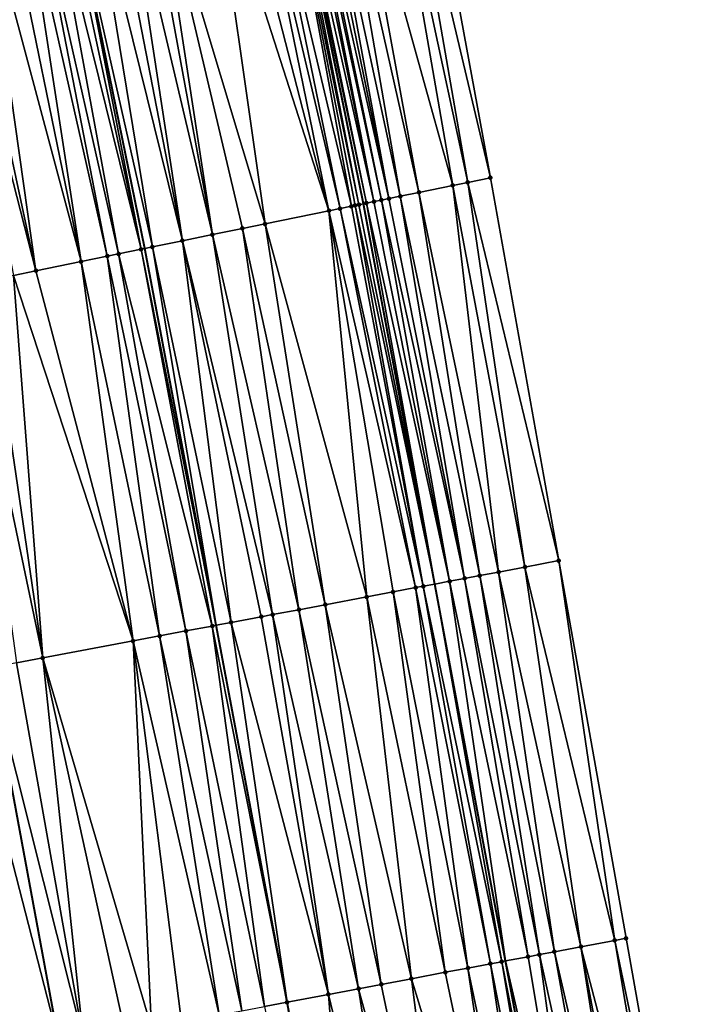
# Model space of a CAD drawing. Header units: feet. Extents: x 2004186 to 2014793, y 836912 to 864902.
# Tile 313 of 656: x 2010641 to 2010676, y 846979 to 847031. Entities that reach past the tile are written whole.
import ezdxf

# ---------------------------------------------------------------- set-up
doc = ezdxf.new("R2010")
doc.units = ezdxf.units.FT
doc.header["$LTSCALE"] = 100
doc.header["$MEASUREMENT"] = 0
for name, color, linetype, lineweight in [('EP_Travel Lane', 5, 'Continuous', 40), ('GPL_Skip Line', 2, 'Continuous', 40), ('Road Shots', 4, 'Continuous', 200), ('Road X-Section', 30, 'Continuous', 13)]:
    doc.layers.add(name, color=color, linetype=linetype, lineweight=lineweight)
doc.layers.add('I-77 SB_MM21-27-Surface-Border', color=7, linetype='Continuous')
doc.layers.add('I-77 SB_MM21-27-Surface-TIN', color=7, linetype='Continuous')

msp = doc.modelspace()

# ---------------------------------------------------------------- linework, layer by layer
at = {"layer": 'EP_Travel Lane'}
msp.add_polyline3d([(2010669.801309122, 846961.7875387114, 435.2640511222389), (2010666.119509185, 846981.4457389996, 435.2751564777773), (2010662.437708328, 847001.1039442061, 435.275667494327), (2010658.71559433, 847020.9368191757, 435.2728657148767), (2010654.727429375, 847040.5351569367, 435.2588388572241), (2010650.739263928, 847060.1334971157, 435.2607070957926), (2010646.75109822, 847079.7318385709, 435.2693620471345), (2010642.721483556, 847099.4424809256, 435.2498582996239), (2010638.509806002, 847118.9939856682, 435.2241894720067), (2010634.298128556, 847138.5454899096, 435.197692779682), (2010630.086446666, 847158.0970147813, 435.2048819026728), (2010625.824802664, 847177.7605070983, 435.1759360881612), (2010621.414232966, 847197.2680792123, 435.1353048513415), (2010617.003659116, 847216.7756696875, 435.1021214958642), (2010612.593093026, 847236.2832258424, 435.0550587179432), (2010608.091378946, 847255.9501270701, 435.0121007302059), (2010603.394446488, 847275.3906890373, 434.9537945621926)], dxfattribs=at)
at = {"layer": 'GPL_Skip Line'}
for points in [[(2010658.425751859, 846959.6426882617, 434.8346404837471), (2010654.719709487, 846979.2963235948, 434.8327586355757), (2010651.013668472, 846998.9499517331, 434.8458880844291), (2010647.299672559, 847018.6020272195, 434.8315263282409), (2010643.292333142, 847038.1964483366, 434.8466748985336), (2010639.284994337, 847057.7908664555, 434.8428464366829), (2010635.277655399, 847077.3852852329, 434.8431873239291), (2010631.25525284, 847096.9765361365, 434.8154953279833), (2010627.050621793, 847116.5295742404, 434.8180633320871), (2010622.84599493, 847136.0825928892, 434.7888662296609), (2010618.641362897, 847155.6356355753, 434.798914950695), (2010614.412306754, 847175.183235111, 434.7560637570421), (2010610.008453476, 847194.6923061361, 434.7087903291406), (2010605.604603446, 847214.2013627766, 434.6556823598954), (2010601.200750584, 847233.7104319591, 434.6076615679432), (2010596.746246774, 847253.2076785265, 434.5645376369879), (2010592.049026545, 847272.648150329, 434.498719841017)], [(2010642.843041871, 846977.0569805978, 434.4017730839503), (2010639.195819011, 846996.7217008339, 434.413337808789), (2010635.571582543, 847016.2033965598, 434.4155120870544), (2010631.558796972, 847035.7967035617, 434.4288092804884), (2010627.54601195, 847055.3900078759, 434.4244873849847), (2010623.533227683, 847074.9833085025, 434.3981462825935), (2010619.530251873, 847094.4549494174, 434.3862928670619), (2010615.318628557, 847114.0064724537, 434.3709530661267), (2010611.1070079, 847133.5579831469, 434.3354678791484), (2010606.895382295, 847153.1095168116, 434.3374904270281), (2010602.688896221, 847172.5357383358, 434.3204053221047), (2010598.305170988, 847192.0493671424, 434.2786140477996), (2010593.921456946, 847211.5629461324, 434.2166219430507), (2010589.537728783, 847231.0765879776, 434.1800748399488), (2010585.139193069, 847250.4019683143, 434.1257069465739), (2010580.421065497, 847269.8374178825, 434.0705909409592)]]:
    msp.add_polyline3d(points, dxfattribs=at)
at = {"layer": 'I-77 SB_MM21-27-Surface-Border', "color": 3, "linetype": 'ByBlock', "lineweight": -2}
msp.add_polyline3d([(2010609.933920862, 847276.9714082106, 435.1891929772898), (2010614.43675378, 847257.4838877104, 435.2256373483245), (2010618.953676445, 847237.7196246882, 435.2871466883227), (2010623.74770224, 847218.2986752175, 435.3523001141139), (2010628.34664788, 847198.8336379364, 435.3975815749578), (2010633.140681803, 847179.4126524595, 435.448196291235), (2010637.607713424, 847159.7145506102, 435.4912280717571), (2010642.007867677, 847140.2035919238, 435.5427329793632), (2010646.212495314, 847120.6505696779, 435.5660568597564), (2010650.221595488, 847101.0554878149, 435.5676209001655), (2010654.284217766, 847081.272519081, 435.5719030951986), (2010658.095612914, 847061.6380249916, 435.560477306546), (2010661.711064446, 847041.9634547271, 435.5292991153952), (2010665.326515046, 847022.288889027, 435.5279856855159), (2010668.898535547, 847002.3221216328, 435.5303181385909), (2010672.408039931, 846982.6314347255, 435.51408817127), (2010675.917543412, 846962.9407526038, 435.4873497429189)], dxfattribs=at)
at = {"layer": 'I-77 SB_MM21-27-Surface-TIN', "color": 128, "linetype": 'ByBlock', "lineweight": -2}
for points in [[(2010659.947568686, 847041.6027849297, 435.4704428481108), (2010657.988128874, 847041.2020410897, 435.4074478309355), (2010663.367075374, 847021.8881445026, 435.4606660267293)], [(2010659.947568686, 847041.6027849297, 435.4704428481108), (2010664.15085115, 847022.0484427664, 435.490467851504), (2010660.731344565, 847041.7630826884, 435.4970510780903)], [(2010659.947568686, 847041.6027849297, 435.4704428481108), (2010663.367075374, 847021.8881445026, 435.4606660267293), (2010664.15085115, 847022.0484427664, 435.490467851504)], [(2010660.731344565, 847041.7630826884, 435.4970510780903), (2010665.326515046, 847022.288889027, 435.5279856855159), (2010661.711064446, 847041.9634547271, 435.5292991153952)], [(2010660.731344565, 847041.7630826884, 435.4970510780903), (2010664.15085115, 847022.0484427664, 435.490467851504), (2010665.326515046, 847022.288889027, 435.5279856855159)], [(2010657.20435305, 847041.0417430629, 435.3791443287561), (2010656.420577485, 847040.8814437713, 435.3428349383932), (2010660.623859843, 847021.3271021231, 435.3661293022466)], [(2010657.988128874, 847041.2020410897, 435.4074478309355), (2010657.20435305, 847041.0417430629, 435.3791443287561), (2010661.60357964, 847021.5274745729, 435.4009772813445)], [(2010657.20435305, 847041.0417430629, 435.3791443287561), (2010660.623859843, 847021.3271021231, 435.3661293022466), (2010661.60357964, 847021.5274745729, 435.4009772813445)], [(2010657.988128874, 847041.2020410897, 435.4074478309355), (2010661.60357964, 847021.5274745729, 435.4009772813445), (2010663.367075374, 847021.8881445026, 435.4606660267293)], [(2010654.657082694, 847040.5207692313, 435.2539616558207), (2010654.46113881, 847040.4806943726, 435.2446561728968), (2010658.46847736, 847020.8862774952, 435.2563094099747)], [(2010654.657082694, 847040.5207692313, 435.2539616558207), (2010658.71559433, 847020.9368191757, 435.2728657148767), (2010654.727429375, 847040.5351569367, 435.2588388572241)], [(2010654.657082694, 847040.5207692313, 435.2539616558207), (2010658.46847736, 847020.8862774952, 435.2563094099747), (2010658.71559433, 847020.9368191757, 435.2728657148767)], [(2010654.853026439, 847040.5608447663, 435.2675466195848), (2010654.727429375, 847040.5351569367, 435.2588388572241), (2010658.860364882, 847020.966428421, 435.2825650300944)], [(2010658.860364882, 847020.966428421, 435.2825650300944), (2010654.727429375, 847040.5351569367, 435.2588388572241), (2010658.71559433, 847020.9368191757, 435.2728657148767)], [(2010655.244913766, 847040.6409966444, 435.2998292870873), (2010654.853026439, 847040.5608447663, 435.2675466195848), (2010659.25225235, 847021.0465796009, 435.3104284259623)], [(2010654.853026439, 847040.5608447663, 435.2675466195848), (2010658.860364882, 847020.966428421, 435.2825650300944), (2010659.25225235, 847021.0465796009, 435.3104284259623)], [(2010655.440857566, 847040.6810719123, 435.3117222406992), (2010655.244913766, 847040.6409966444, 435.2998292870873), (2010659.25225235, 847021.0465796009, 435.3104284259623)], [(2010655.636801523, 847040.7211464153, 435.3187765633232), (2010655.440857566, 847040.6810719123, 435.3117222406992), (2010659.644140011, 847021.1267298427, 435.3323535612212)], [(2010655.440857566, 847040.6810719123, 435.3117222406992), (2010659.25225235, 847021.0465796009, 435.3104284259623), (2010659.644140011, 847021.1267298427, 435.3323535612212)], [(2010656.028689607, 847040.8012945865, 435.3275977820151), (2010655.636801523, 847040.7211464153, 435.3187765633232), (2010660.036027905, 847021.2068789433, 435.3470563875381)], [(2010655.636801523, 847040.7211464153, 435.3187765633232), (2010659.644140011, 847021.1267298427, 435.3323535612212), (2010660.036027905, 847021.2068789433, 435.3470563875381)], [(2010656.420577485, 847040.8814437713, 435.3428349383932), (2010656.028689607, 847040.8012945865, 435.3275977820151), (2010660.036027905, 847021.2068789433, 435.3470563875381)], [(2010656.420577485, 847040.8814437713, 435.3428349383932), (2010660.036027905, 847021.2068789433, 435.3470563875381), (2010660.623859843, 847021.3271021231, 435.3661293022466)], [(2010652.893586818, 847040.160099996, 435.1986635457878), (2010651.913867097, 847039.9597271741, 435.1614579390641), (2010656.900925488, 847020.5656825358, 435.2066313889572)], [(2010653.481418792, 847040.2803230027, 435.2166419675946), (2010652.893586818, 847040.160099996, 435.1986635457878), (2010657.488757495, 847020.6859053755, 435.2235515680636)], [(2010652.893586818, 847040.160099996, 435.1986635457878), (2010656.900925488, 847020.5656825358, 435.2066313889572), (2010657.488757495, 847020.6859053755, 435.2235515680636)], [(2010654.46113881, 847040.4806943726, 435.2446561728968), (2010653.481418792, 847040.2803230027, 435.2166419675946), (2010658.076589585, 847020.806127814, 435.2379325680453)], [(2010653.481418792, 847040.2803230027, 435.2166419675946), (2010657.488757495, 847020.6859053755, 435.2235515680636), (2010658.076589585, 847020.806127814, 435.2379325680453)], [(2010654.46113881, 847040.4806943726, 435.2446561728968), (2010658.272533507, 847020.8462024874, 435.2460621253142), (2010658.46847736, 847020.8862774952, 435.2563094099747)], [(2010654.46113881, 847040.4806943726, 435.2446561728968), (2010658.076589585, 847020.806127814, 435.2379325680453), (2010658.272533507, 847020.8462024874, 435.2460621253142)], [(2010650.73820321, 847039.7192808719, 435.1236725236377), (2010647.799043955, 847039.1181628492, 435.0148581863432), (2010653.56987842, 847019.8844150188, 435.0806320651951)], [(2010651.913867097, 847039.9597271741, 435.1614579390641), (2010650.73820321, 847039.7192808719, 435.1236725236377), (2010656.900925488, 847020.5656825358, 435.2066313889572)], [(2010650.73820321, 847039.7192808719, 435.1236725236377), (2010653.56987842, 847019.8844150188, 435.0806320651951), (2010656.900925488, 847020.5656825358, 435.2066313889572)], [(2010647.211212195, 847038.9979388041, 434.9903078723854), (2010646.231492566, 847038.7975655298, 434.9502379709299), (2010650.826663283, 847019.3233707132, 434.9739055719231)], [(2010647.799043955, 847039.1181628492, 435.0148581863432), (2010647.211212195, 847038.9979388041, 434.9903078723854), (2010650.826663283, 847019.3233707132, 434.9739055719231)], [(2010647.799043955, 847039.1181628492, 435.0148581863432), (2010652.394214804, 847019.6439673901, 435.0344547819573), (2010653.56987842, 847019.8844150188, 435.0806320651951)], [(2010647.799043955, 847039.1181628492, 435.0148581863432), (2010650.826663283, 847019.3233707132, 434.9739055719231), (2010652.394214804, 847019.6439673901, 435.0344547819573)], [(2010645.447716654, 847038.6372679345, 434.9246656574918), (2010644.467996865, 847038.4368954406, 434.889536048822), (2010649.259112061, 847019.0027725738, 434.9041007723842)], [(2010646.231492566, 847038.7975655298, 434.9502379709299), (2010645.447716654, 847038.6372679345, 434.9246656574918), (2010649.259112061, 847019.0027725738, 434.9041007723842)], [(2010646.231492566, 847038.7975655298, 434.9502379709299), (2010649.259112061, 847019.0027725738, 434.9041007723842), (2010650.826663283, 847019.3233707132, 434.9739055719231)], [(2010642.312613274, 847037.9960762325, 434.8140127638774), (2010641.528837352, 847037.8357786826, 434.7887263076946), (2010645.92806437, 847018.3215081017, 434.7973714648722)], [(2010642.900445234, 847038.1162993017, 434.8323878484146), (2010642.312613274, 847037.9960762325, 434.8140127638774), (2010647.103728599, 847018.5619527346, 434.8245897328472)], [(2010642.312613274, 847037.9960762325, 434.8140127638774), (2010645.92806437, 847018.3215081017, 434.7973714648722), (2010647.103728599, 847018.5619527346, 434.8245897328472)], [(2010642.900445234, 847038.1162993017, 434.8323878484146), (2010647.103728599, 847018.5619527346, 434.8245897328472), (2010643.292333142, 847038.1964483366, 434.8466748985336)], [(2010644.467996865, 847038.4368954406, 434.889536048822), (2010643.292333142, 847038.1964483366, 434.8466748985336), (2010647.69156048, 847018.682176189, 434.8453995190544)], [(2010647.103728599, 847018.5619527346, 434.8245897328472), (2010647.299672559, 847018.6020272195, 434.8315263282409), (2010643.292333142, 847038.1964483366, 434.8466748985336)], [(2010647.69156048, 847018.682176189, 434.8453995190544), (2010643.292333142, 847038.1964483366, 434.8466748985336), (2010647.299672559, 847018.6020272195, 434.8315263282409)], [(2010644.467996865, 847038.4368954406, 434.889536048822), (2010647.69156048, 847018.682176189, 434.8453995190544), (2010649.259112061, 847019.0027725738, 434.9041007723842)], [(2010639.961286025, 847037.5151810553, 434.7221581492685), (2010638.785622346, 847037.2747337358, 434.6779338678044), (2010643.96862511, 847017.9207615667, 434.7173260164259)], [(2010640.941005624, 847037.7155544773, 434.7631620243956), (2010639.961286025, 847037.5151810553, 434.7221581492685), (2010643.96862511, 847017.9207615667, 434.7173260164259)], [(2010641.528837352, 847037.8357786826, 434.7887263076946), (2010640.941005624, 847037.7155544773, 434.7631620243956), (2010645.340232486, 847018.2012846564, 434.7766197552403)], [(2010640.941005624, 847037.7155544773, 434.7631620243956), (2010643.96862511, 847017.9207615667, 434.7173260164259), (2010645.340232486, 847018.2012846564, 434.7766197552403)], [(2010641.528837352, 847037.8357786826, 434.7887263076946), (2010645.340232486, 847018.2012846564, 434.7766197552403), (2010645.92806437, 847018.3215081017, 434.7973714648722)], [(2010637.41401451, 847036.9942128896, 434.6328349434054), (2010636.630238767, 847036.8339144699, 434.6020460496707), (2010641.617297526, 847017.4398680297, 434.6358593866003)], [(2010638.785622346, 847037.2747337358, 434.6779338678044), (2010637.41401451, 847036.9942128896, 434.6328349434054), (2010641.617297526, 847017.4398680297, 434.6358593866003)], [(2010638.785622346, 847037.2747337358, 434.6779338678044), (2010641.617297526, 847017.4398680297, 434.6358593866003), (2010643.96862511, 847017.9207615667, 434.7173260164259)], [(2010636.630238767, 847036.8339144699, 434.6020460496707), (2010640.441633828, 847017.1994208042, 434.5922345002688), (2010641.617297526, 847017.4398680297, 434.6358593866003)], [(2010663.367075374, 847021.8881445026, 435.4606660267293), (2010667.12970321, 847001.9886067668, 435.4700489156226), (2010664.15085115, 847022.0484427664, 435.490467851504)], [(2010664.15085115, 847022.0484427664, 435.490467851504), (2010668.898535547, 847002.3221216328, 435.5303181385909), (2010665.326515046, 847022.288889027, 435.5279856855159)], [(2010664.15085115, 847022.0484427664, 435.490467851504), (2010667.12970321, 847001.9886067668, 435.4700489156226), (2010668.898535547, 847002.3221216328, 435.5303181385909)], [(2010661.60357964, 847021.5274745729, 435.4009772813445), (2010660.623859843, 847021.3271021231, 435.3661293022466), (2010664.77125887, 847001.5439267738, 435.3761388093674)], [(2010663.367075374, 847021.8881445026, 435.4606660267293), (2010661.60357964, 847021.5274745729, 435.4009772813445), (2010665.753944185, 847001.7292091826, 435.4171910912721)], [(2010661.60357964, 847021.5274745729, 435.4009772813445), (2010664.77125887, 847001.5439267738, 435.3761388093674), (2010665.753944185, 847001.7292091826, 435.4171910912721)], [(2010663.367075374, 847021.8881445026, 435.4606660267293), (2010665.753944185, 847001.7292091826, 435.4171910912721), (2010667.12970321, 847001.9886067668, 435.4700489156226)], [(2010659.25225235, 847021.0465796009, 435.3104284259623), (2010658.860364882, 847020.966428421, 435.2825650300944), (2010663.198962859, 847001.2474722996, 435.3159223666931)], [(2010659.644140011, 847021.1267298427, 435.3323535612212), (2010659.25225235, 847021.0465796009, 435.3104284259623), (2010663.198962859, 847001.2474722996, 435.3159223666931)], [(2010660.036027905, 847021.2068789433, 435.3470563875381), (2010659.644140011, 847021.1267298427, 435.3323535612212), (2010663.985110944, 847001.3956991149, 435.3469107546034)], [(2010659.644140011, 847021.1267298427, 435.3323535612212), (2010663.198962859, 847001.2474722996, 435.3159223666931), (2010663.985110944, 847001.3956991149, 435.3469107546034)], [(2010660.623859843, 847021.3271021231, 435.3661293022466), (2010660.036027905, 847021.2068789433, 435.3470563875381), (2010663.985110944, 847001.3956991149, 435.3469107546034)], [(2010660.623859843, 847021.3271021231, 435.3661293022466), (2010663.985110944, 847001.3956991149, 435.3469107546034), (2010664.77125887, 847001.5439267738, 435.3761388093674)], [(2010656.900925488, 847020.5656825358, 435.2066313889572), (2010653.56987842, 847019.8844150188, 435.0806320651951), (2010658.875147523, 847000.432229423, 435.1358738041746)], [(2010657.488757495, 847020.6859053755, 435.2235515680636), (2010656.900925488, 847020.5656825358, 435.2066313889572), (2010661.430127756, 847000.9139721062, 435.2250409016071)], [(2010656.900925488, 847020.5656825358, 435.2066313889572), (2010660.250905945, 847000.6916302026, 435.1820654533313), (2010661.430127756, 847000.9139721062, 435.2250409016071)], [(2010656.900925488, 847020.5656825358, 435.2066313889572), (2010658.875147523, 847000.432229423, 435.1358738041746), (2010660.250905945, 847000.6916302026, 435.1820654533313)], [(2010658.076589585, 847020.806127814, 435.2379325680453), (2010657.488757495, 847020.6859053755, 435.2235515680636), (2010661.823202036, 847000.9880842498, 435.2431726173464)], [(2010657.488757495, 847020.6859053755, 435.2235515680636), (2010661.430127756, 847000.9139721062, 435.2250409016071), (2010661.823202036, 847000.9880842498, 435.2431726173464)], [(2010658.272533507, 847020.8462024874, 435.2460621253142), (2010658.076589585, 847020.806127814, 435.2379325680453), (2010661.823202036, 847000.9880842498, 435.2431726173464)], [(2010658.46847736, 847020.8862774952, 435.2563094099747), (2010658.272533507, 847020.8462024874, 435.2460621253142), (2010662.437708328, 847001.1039442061, 435.275667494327)], [(2010658.272533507, 847020.8462024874, 435.2460621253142), (2010661.823202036, 847000.9880842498, 435.2431726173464), (2010662.437708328, 847001.1039442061, 435.275667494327)], [(2010658.46847736, 847020.8862774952, 435.2563094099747), (2010662.437708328, 847001.1039442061, 435.275667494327), (2010658.71559433, 847020.9368191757, 435.2728657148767)], [(2010658.860364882, 847020.966428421, 435.2825650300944), (2010658.71559433, 847020.9368191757, 435.2728657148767), (2010662.437708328, 847001.1039442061, 435.275667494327)], [(2010658.860364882, 847020.966428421, 435.2825650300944), (2010662.437708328, 847001.1039442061, 435.275667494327), (2010663.198962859, 847001.2474722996, 435.3159223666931)], [(2010652.394214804, 847019.6439673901, 435.0344547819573), (2010650.826663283, 847019.3233707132, 434.9739055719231), (2010655.337482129, 846999.7652035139, 435.0073593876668)], [(2010653.56987842, 847019.8844150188, 435.0806320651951), (2010652.394214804, 847019.6439673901, 435.0344547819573), (2010656.713240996, 847000.0246019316, 435.0584785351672)], [(2010652.394214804, 847019.6439673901, 435.0344547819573), (2010655.337482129, 846999.7652035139, 435.0073593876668), (2010656.713240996, 847000.0246019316, 435.0584785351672)], [(2010653.56987842, 847019.8844150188, 435.0806320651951), (2010656.713240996, 847000.0246019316, 435.0584785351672), (2010658.875147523, 847000.432229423, 435.1358738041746)], [(2010649.259112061, 847019.0027725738, 434.9041007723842), (2010647.69156048, 847018.682176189, 434.8453995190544), (2010651.799816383, 846999.0981794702, 434.8749530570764)], [(2010650.826663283, 847019.3233707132, 434.9739055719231), (2010649.259112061, 847019.0027725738, 434.9041007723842), (2010653.961722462, 846999.5058093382, 434.947389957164)], [(2010649.259112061, 847019.0027725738, 434.9041007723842), (2010653.372111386, 846999.3946392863, 434.9240247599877), (2010653.961722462, 846999.5058093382, 434.947389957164)], [(2010649.259112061, 847019.0027725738, 434.9041007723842), (2010651.799816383, 846999.0981794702, 434.8749530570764), (2010653.372111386, 846999.3946392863, 434.9240247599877)], [(2010650.826663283, 847019.3233707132, 434.9739055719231), (2010653.961722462, 846999.5058093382, 434.947389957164), (2010655.337482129, 846999.7652035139, 435.0073593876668)], [(2010647.103728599, 847018.5619527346, 434.8245897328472), (2010645.92806437, 847018.3215081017, 434.7973714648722), (2010650.817131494, 846998.9128947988, 434.83862184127)], [(2010647.103728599, 847018.5619527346, 434.8245897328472), (2010651.013668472, 846998.9499517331, 434.8458880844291), (2010647.299672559, 847018.6020272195, 434.8315263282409)], [(2010647.103728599, 847018.5619527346, 434.8245897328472), (2010650.817131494, 846998.9128947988, 434.83862184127), (2010651.013668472, 846998.9499517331, 434.8458880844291)], [(2010647.69156048, 847018.682176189, 434.8453995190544), (2010647.299672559, 847018.6020272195, 434.8315263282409), (2010651.013668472, 846998.9499517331, 434.8458880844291)], [(2010647.69156048, 847018.682176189, 434.8453995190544), (2010651.013668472, 846998.9499517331, 434.8458880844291), (2010651.799816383, 846999.0981794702, 434.8749530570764)], [(2010645.340232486, 847018.2012846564, 434.7766197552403), (2010643.96862511, 847017.9207615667, 434.7173260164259), (2010648.065613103, 846998.3941014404, 434.7291295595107)], [(2010645.92806437, 847018.3215081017, 434.7973714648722), (2010645.340232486, 847018.2012846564, 434.7766197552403), (2010649.44137277, 846998.6534956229, 434.7890848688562)], [(2010645.340232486, 847018.2012846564, 434.7766197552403), (2010648.065613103, 846998.3941014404, 434.7291295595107), (2010649.44137277, 846998.6534956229, 434.7890848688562)], [(2010645.92806437, 847018.3215081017, 434.7973714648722), (2010649.44137277, 846998.6534956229, 434.7890848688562), (2010650.817131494, 846998.9128947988, 434.83862184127)], [(2010641.617297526, 847017.4398680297, 434.6358593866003), (2010640.441633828, 847017.1994208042, 434.5922345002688), (2010646.689854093, 846998.1347037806, 434.6764295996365)], [(2010643.96862511, 847017.9207615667, 434.7173260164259), (2010641.617297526, 847017.4398680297, 434.6358593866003), (2010646.689854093, 846998.1347037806, 434.6764295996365)], [(2010643.96862511, 847017.9207615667, 434.7173260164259), (2010646.689854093, 846998.1347037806, 434.6764295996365), (2010648.065613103, 846998.3941014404, 434.7291295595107)], [(2010639.07002593, 847016.9189002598, 434.549049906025), (2010637.894362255, 847016.6784529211, 434.504707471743), (2010641.972968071, 846997.2453296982, 434.518019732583)], [(2010640.441633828, 847017.1994208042, 434.5922345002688), (2010639.07002593, 847016.9189002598, 434.549049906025), (2010641.972968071, 846997.2453296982, 434.518019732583)], [(2010640.441633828, 847017.1994208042, 434.5922345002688), (2010641.972968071, 846997.2453296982, 434.518019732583), (2010646.689854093, 846998.1347037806, 434.6764295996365)], [(2010637.894362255, 847016.6784529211, 434.504707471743), (2010640.597209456, 846996.985929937, 434.4697038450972), (2010641.972968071, 846997.2453296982, 434.518019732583)], [(2010667.12970321, 847001.9886067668, 435.4700489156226), (2010671.81842934, 846982.5202621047, 435.4960709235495), (2010668.898535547, 847002.3221216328, 435.5303181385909)], [(2010668.898535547, 847002.3221216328, 435.5303181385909), (2010671.81842934, 846982.5202621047, 435.4960709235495), (2010672.408039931, 846982.6314347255, 435.51408817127)], [(2010664.77125887, 847001.5439267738, 435.3761388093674), (2010663.985110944, 847001.3956991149, 435.3469107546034), (2010667.88769117, 846981.779116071, 435.3660015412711)], [(2010665.753944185, 847001.7292091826, 435.4171910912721), (2010664.77125887, 847001.5439267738, 435.3761388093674), (2010668.673838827, 846981.9273451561, 435.3922691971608)], [(2010664.77125887, 847001.5439267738, 435.3761388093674), (2010667.88769117, 846981.779116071, 435.3660015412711), (2010668.673838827, 846981.9273451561, 435.3922691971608)], [(2010665.753944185, 847001.7292091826, 435.4171910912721), (2010670.049596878, 846982.1867479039, 435.4343800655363), (2010667.12970321, 847001.9886067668, 435.4700489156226)], [(2010665.753944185, 847001.7292091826, 435.4171910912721), (2010668.673838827, 846981.9273451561, 435.3922691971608), (2010670.049596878, 846982.1867479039, 435.4343800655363)], [(2010667.12970321, 847001.9886067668, 435.4700489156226), (2010670.049596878, 846982.1867479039, 435.4343800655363), (2010671.81842934, 846982.5202621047, 435.4960709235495)], [(2010661.823202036, 847000.9880842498, 435.2431726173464), (2010661.430127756, 847000.9139721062, 435.2250409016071), (2010665.332707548, 846981.2973913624, 435.2392840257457)], [(2010661.823202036, 847000.9880842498, 435.2431726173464), (2010665.922318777, 846981.408560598, 435.2643635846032), (2010662.437708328, 847001.1039442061, 435.275667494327)], [(2010661.823202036, 847000.9880842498, 435.2431726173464), (2010665.332707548, 846981.2973913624, 435.2392840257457), (2010665.922318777, 846981.408560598, 435.2643635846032)], [(2010663.198962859, 847001.2474722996, 435.3159223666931), (2010662.437708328, 847001.1039442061, 435.275667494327), (2010666.119509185, 846981.4457389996, 435.2751564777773)], [(2010665.922318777, 846981.408560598, 435.2643635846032), (2010666.119509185, 846981.4457389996, 435.2751564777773), (2010662.437708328, 847001.1039442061, 435.275667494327)], [(2010663.985110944, 847001.3956991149, 435.3469107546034), (2010663.198962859, 847001.2474722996, 435.3159223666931), (2010667.298079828, 846981.6679474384, 435.3396636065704)], [(2010663.198962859, 847001.2474722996, 435.3159223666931), (2010666.119509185, 846981.4457389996, 435.2751564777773), (2010667.298079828, 846981.6679474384, 435.3396636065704)], [(2010663.985110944, 847001.3956991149, 435.3469107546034), (2010667.298079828, 846981.6679474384, 435.3396636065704), (2010667.88769117, 846981.779116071, 435.3660015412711)], [(2010660.250905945, 847000.6916302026, 435.1820654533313), (2010658.875147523, 847000.432229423, 435.1358738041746), (2010662.974264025, 846980.8527070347, 435.1543727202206)], [(2010661.430127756, 847000.9139721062, 435.2250409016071), (2010660.250905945, 847000.6916302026, 435.1820654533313), (2010664.153486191, 846981.0750470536, 435.201303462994)], [(2010660.250905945, 847000.6916302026, 435.1820654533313), (2010662.974264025, 846980.8527070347, 435.1543727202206), (2010664.153486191, 846981.0750470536, 435.201303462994)], [(2010661.430127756, 847000.9139721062, 435.2250409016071), (2010664.153486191, 846981.0750470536, 435.201303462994), (2010665.332707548, 846981.2973913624, 435.2392840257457)], [(2010656.713240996, 847000.0246019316, 435.0584785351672), (2010655.337482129, 846999.7652035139, 435.0073593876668), (2010659.633135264, 846980.2227398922, 435.0292381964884)], [(2010658.875147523, 847000.432229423, 435.1358738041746), (2010656.713240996, 847000.0246019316, 435.0584785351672), (2010661.205431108, 846980.5191952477, 435.0876459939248)], [(2010656.713240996, 847000.0246019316, 435.0584785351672), (2010659.633135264, 846980.2227398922, 435.0292381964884), (2010661.205431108, 846980.5191952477, 435.0876459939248)], [(2010658.875147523, 847000.432229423, 435.1358738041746), (2010661.205431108, 846980.5191952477, 435.0876459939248), (2010662.974264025, 846980.8527070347, 435.1543727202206)], [(2010653.961722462, 846999.5058093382, 434.947389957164), (2010653.372111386, 846999.3946392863, 434.9240247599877), (2010656.881617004, 846979.7039458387, 434.9211434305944)], [(2010655.337482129, 846999.7652035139, 435.0073593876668), (2010653.961722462, 846999.5058093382, 434.947389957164), (2010658.453913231, 846980.0003991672, 434.9837805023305)], [(2010653.961722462, 846999.5058093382, 434.947389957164), (2010656.881617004, 846979.7039458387, 434.9211434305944), (2010658.453913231, 846980.0003991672, 434.9837805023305)], [(2010655.337482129, 846999.7652035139, 435.0073593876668), (2010658.453913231, 846980.0003991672, 434.9837805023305), (2010659.633135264, 846980.2227398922, 435.0292381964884)], [(2010650.817131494, 846998.9128947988, 434.83862184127), (2010654.719709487, 846979.2963235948, 434.8327586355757), (2010651.013668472, 846998.9499517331, 434.8458880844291)], [(2010651.799816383, 846999.0981794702, 434.8749530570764), (2010651.013668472, 846998.9499517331, 434.8458880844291), (2010654.719709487, 846979.2963235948, 434.8327586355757)], [(2010653.372111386, 846999.3946392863, 434.9240247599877), (2010651.799816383, 846999.0981794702, 434.8749530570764), (2010656.881617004, 846979.7039458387, 434.9211434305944)], [(2010651.799816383, 846999.0981794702, 434.8749530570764), (2010654.719709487, 846979.2963235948, 434.8327586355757), (2010656.881617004, 846979.7039458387, 434.9211434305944)], [(2010649.44137277, 846998.6534956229, 434.7890848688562), (2010648.065613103, 846998.3941014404, 434.7291295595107), (2010652.361265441, 846978.8516420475, 434.7420465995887)], [(2010650.817131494, 846998.9128947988, 434.83862184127), (2010649.44137277, 846998.6534956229, 434.7890848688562), (2010653.540488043, 846979.0739797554, 434.7937990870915)], [(2010649.44137277, 846998.6534956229, 434.7890848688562), (2010652.361265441, 846978.8516420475, 434.7420465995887), (2010653.540488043, 846979.0739797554, 434.7937990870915)], [(2010650.817131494, 846998.9128947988, 434.83862184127), (2010653.540488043, 846979.0739797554, 434.7937990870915), (2010654.719709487, 846979.2963235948, 434.8327586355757)], [(2010646.689854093, 846998.1347037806, 434.6764295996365), (2010641.972968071, 846997.2453296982, 434.518019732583), (2010647.644378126, 846977.9622748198, 434.569245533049)], [(2010648.065613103, 846998.3941014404, 434.7291295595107), (2010646.689854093, 846998.1347037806, 434.6764295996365), (2010651.182043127, 846978.6293028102, 434.693485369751)], [(2010646.689854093, 846998.1347037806, 434.6764295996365), (2010649.216673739, 846978.2587314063, 434.6250853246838), (2010651.182043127, 846978.6293028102, 434.693485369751)], [(2010646.689854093, 846998.1347037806, 434.6764295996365), (2010647.644378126, 846977.9622748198, 434.569245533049), (2010649.216673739, 846978.2587314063, 434.6250853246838)], [(2010648.065613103, 846998.3941014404, 434.7291295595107), (2010651.182043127, 846978.6293028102, 434.693485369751), (2010652.361265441, 846978.8516420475, 434.7420465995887)], [(2010640.597209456, 846996.985929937, 434.4697038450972), (2010639.195819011, 846996.7217008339, 434.413337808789), (2010644.106713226, 846977.2952462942, 434.4461227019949)], [(2010641.972968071, 846997.2453296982, 434.518019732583), (2010640.597209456, 846996.985929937, 434.4697038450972), (2010644.106713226, 846977.2952462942, 434.4461227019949)], [(2010641.972968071, 846997.2453296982, 434.518019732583), (2010646.268619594, 846977.7028746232, 434.5218117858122), (2010647.644378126, 846977.9622748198, 434.569245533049)], [(2010641.972968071, 846997.2453296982, 434.518019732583), (2010644.106713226, 846977.2952462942, 434.4461227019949), (2010646.268619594, 846977.7028746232, 434.5218117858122)], [(2010637.84569096, 846996.4671371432, 434.3590336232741), (2010642.843041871, 846977.0569805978, 434.4017730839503), (2010639.195819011, 846996.7217008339, 434.413337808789)], [(2010637.84569096, 846996.4671371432, 434.3590336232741), (2010640.175974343, 846976.5541040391, 434.3081700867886), (2010642.843041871, 846977.0569805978, 434.4017730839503)], [(2010644.106713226, 846977.2952462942, 434.4461227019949), (2010639.195819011, 846996.7217008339, 434.413337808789), (2010642.843041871, 846977.0569805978, 434.4017730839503)], [(2010670.049596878, 846982.1867479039, 435.4343800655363), (2010675.131395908, 846962.7925227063, 435.4627845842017), (2010671.81842934, 846982.5202621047, 435.4960709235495)], [(2010671.81842934, 846982.5202621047, 435.4960709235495), (2010675.917543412, 846962.9407526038, 435.4873497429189), (2010672.408039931, 846982.6314347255, 435.51408817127)], [(2010671.81842934, 846982.5202621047, 435.4960709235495), (2010675.131395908, 846962.7925227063, 435.4627845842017), (2010675.917543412, 846962.9407526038, 435.4873497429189)], [(2010670.049596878, 846982.1867479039, 435.4343800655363), (2010668.673838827, 846981.9273451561, 435.3922691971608), (2010673.166026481, 846962.4219515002, 435.3939923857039)], [(2010670.049596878, 846982.1867479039, 435.4343800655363), (2010673.755637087, 846962.5331240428, 435.4121669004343), (2010675.131395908, 846962.7925227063, 435.4627845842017)], [(2010670.049596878, 846982.1867479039, 435.4343800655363), (2010673.166026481, 846962.4219515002, 435.3939923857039), (2010673.755637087, 846962.5331240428, 435.4121669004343)], [(2010667.298079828, 846981.6679474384, 435.3396636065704), (2010666.119509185, 846981.4457389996, 435.2751564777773), (2010670.611045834, 846961.9402110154, 435.3002165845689)], [(2010667.88769117, 846981.779116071, 435.3660015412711), (2010667.298079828, 846981.6679474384, 435.3396636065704), (2010670.611045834, 846961.9402110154, 435.3002165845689)], [(2010668.673838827, 846981.9273451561, 435.3922691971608), (2010667.88769117, 846981.779116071, 435.3660015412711), (2010672.183342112, 846962.2366640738, 435.3634005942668)], [(2010667.88769117, 846981.779116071, 435.3660015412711), (2010670.611045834, 846961.9402110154, 435.3002165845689), (2010672.183342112, 846962.2366640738, 435.3634005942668)], [(2010668.673838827, 846981.9273451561, 435.3922691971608), (2010672.183342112, 846962.2366640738, 435.3634005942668), (2010673.166026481, 846962.4219515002, 435.3939923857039)], [(2010664.153486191, 846981.0750470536, 435.201303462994), (2010662.974264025, 846980.8527070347, 435.1543727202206), (2010667.073379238, 846961.27319148, 435.158374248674)], [(2010665.332707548, 846981.2973913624, 435.2392840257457), (2010664.153486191, 846981.0750470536, 435.201303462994), (2010668.252601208, 846961.4955325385, 435.2031236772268)], [(2010664.153486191, 846981.0750470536, 435.201303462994), (2010667.073379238, 846961.27319148, 435.158374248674), (2010668.252601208, 846961.4955325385, 435.2031236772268)], [(2010665.922318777, 846981.408560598, 435.2643635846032), (2010665.332707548, 846981.2973913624, 435.2392840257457), (2010669.235286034, 846961.6808175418, 435.2387706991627)], [(2010665.332707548, 846981.2973913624, 435.2392840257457), (2010668.252601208, 846961.4955325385, 435.2031236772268), (2010669.235286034, 846961.6808175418, 435.2387706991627)], [(2010665.922318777, 846981.408560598, 435.2643635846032), (2010669.801309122, 846961.7875387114, 435.2640511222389), (2010666.119509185, 846981.4457389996, 435.2751564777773)], [(2010665.922318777, 846981.408560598, 435.2643635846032), (2010669.235286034, 846961.6808175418, 435.2387706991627), (2010669.801309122, 846961.7875387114, 435.2640511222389)], [(2010670.611045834, 846961.9402110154, 435.3002165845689), (2010666.119509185, 846981.4457389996, 435.2751564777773), (2010669.801309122, 846961.7875387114, 435.2640511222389)], [(2010661.205431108, 846980.5191952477, 435.0876459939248), (2010659.633135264, 846980.2227398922, 435.0292381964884), (2010663.732250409, 846960.6432246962, 435.0325255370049)], [(2010662.974264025, 846980.8527070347, 435.1543727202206), (2010661.205431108, 846980.5191952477, 435.0876459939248), (2010667.073379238, 846961.27319148, 435.158374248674)], [(2010661.205431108, 846980.5191952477, 435.0876459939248), (2010663.732250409, 846960.6432246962, 435.0325255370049), (2010667.073379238, 846961.27319148, 435.158374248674)], [(2010658.453913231, 846980.0003991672, 434.9837805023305), (2010656.881617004, 846979.7039458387, 434.9211434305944), (2010661.570343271, 846960.2356004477, 434.9483459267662)], [(2010659.633135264, 846980.2227398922, 435.0292381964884), (2010658.453913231, 846980.0003991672, 434.9837805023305), (2010663.732250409, 846960.6432246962, 435.0325255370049)], [(2010658.453913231, 846980.0003991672, 434.9837805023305), (2010661.570343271, 846960.2356004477, 434.9483459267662), (2010663.732250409, 846960.6432246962, 435.0325255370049)], [(2010656.881617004, 846979.7039458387, 434.9211434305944), (2010654.719709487, 846979.2963235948, 434.8327586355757), (2010658.425751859, 846959.6426882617, 434.8346404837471)], [(2010656.881617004, 846979.7039458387, 434.9211434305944), (2010658.425751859, 846959.6426882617, 434.8346404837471), (2010661.570343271, 846960.2356004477, 434.9483459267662)], [(2010653.540488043, 846979.0739797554, 434.7937990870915), (2010657.443067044, 846959.4574032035, 434.7991075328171), (2010654.719709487, 846979.2963235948, 434.8327586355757)], [(2010657.443067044, 846959.4574032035, 434.7991075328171), (2010658.425751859, 846959.6426882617, 434.8346404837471), (2010654.719709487, 846979.2963235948, 434.8327586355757)]]:
    msp.add_3dface(points, dxfattribs=at)
at = {"layer": 'Road Shots', "lineweight": 100}
for p in [(2010664.15085115, 847022.0484427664, 435.490467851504), (2010665.326515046, 847022.288889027, 435.5279856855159), (2010661.60357964, 847021.5274745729, 435.4009772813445), (2010663.367075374, 847021.8881445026, 435.4606660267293), (2010659.25225235, 847021.0465796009, 435.3104284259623), (2010659.644140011, 847021.1267298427, 435.3323535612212), (2010660.036027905, 847021.2068789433, 435.3470563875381), (2010660.623859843, 847021.3271021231, 435.3661293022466), (2010656.900925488, 847020.5656825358, 435.2066313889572), (2010657.488757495, 847020.6859053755, 435.2235515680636), (2010658.076589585, 847020.806127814, 435.2379325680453), (2010658.272533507, 847020.8462024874, 435.2460621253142), (2010658.46847736, 847020.8862774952, 435.2563094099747), (2010658.860364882, 847020.966428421, 435.2825650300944), (2010652.394214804, 847019.6439673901, 435.0344547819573), (2010653.56987842, 847019.8844150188, 435.0806320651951), (2010649.259112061, 847019.0027725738, 434.9041007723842), (2010650.826663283, 847019.3233707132, 434.9739055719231), (2010647.103728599, 847018.5619527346, 434.8245897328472), (2010647.69156048, 847018.682176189, 434.8453995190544), (2010645.340232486, 847018.2012846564, 434.7766197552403), (2010645.92806437, 847018.3215081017, 434.7973714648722), (2010641.617297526, 847017.4398680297, 434.6358593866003), (2010643.96862511, 847017.9207615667, 434.7173260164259), (2010668.898535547, 847002.3221216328, 435.5303181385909), (2010664.77125887, 847001.5439267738, 435.3761388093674), (2010665.753944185, 847001.7292091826, 435.4171910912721), (2010667.12970321, 847001.9886067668, 435.4700489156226), (2010661.823202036, 847000.9880842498, 435.2431726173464), (2010663.198962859, 847001.2474722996, 435.3159223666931), (2010663.985110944, 847001.3956991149, 435.3469107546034), (2010660.250905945, 847000.6916302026, 435.1820654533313), (2010661.430127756, 847000.9139721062, 435.2250409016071), (2010656.713240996, 847000.0246019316, 435.0584785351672), (2010658.875147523, 847000.432229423, 435.1358738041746), (2010653.961722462, 846999.5058093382, 434.947389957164), (2010655.337482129, 846999.7652035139, 435.0073593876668), (2010651.799816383, 846999.0981794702, 434.8749530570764), (2010653.372111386, 846999.3946392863, 434.9240247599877), (2010649.44137277, 846998.6534956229, 434.7890848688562), (2010650.817131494, 846998.9128947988, 434.83862184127), (2010646.689854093, 846998.1347037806, 434.6764295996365), (2010648.065613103, 846998.3941014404, 434.7291295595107), (2010641.972968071, 846997.2453296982, 434.518019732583), (2010671.81842934, 846982.5202621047, 435.4960709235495), (2010672.408039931, 846982.6314347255, 435.51408817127), (2010670.049596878, 846982.1867479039, 435.4343800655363), (2010667.298079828, 846981.6679474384, 435.3396636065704), (2010667.88769117, 846981.779116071, 435.3660015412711), (2010668.673838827, 846981.9273451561, 435.3922691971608), (2010664.153486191, 846981.0750470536, 435.201303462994), (2010665.332707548, 846981.2973913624, 435.2392840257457), (2010665.922318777, 846981.408560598, 435.2643635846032), (2010661.205431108, 846980.5191952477, 435.0876459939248), (2010662.974264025, 846980.8527070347, 435.1543727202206), (2010658.453913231, 846980.0003991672, 434.9837805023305), (2010659.633135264, 846980.2227398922, 435.0292381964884), (2010656.881617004, 846979.7039458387, 434.9211434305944), (2010654.719709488, 846979.2963235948, 434.8327586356)]:
    msp.add_point(p, dxfattribs=at)
at = {"layer": 'Road X-Section', "extrusion": (0.2003669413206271, -0.9797209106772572, 0.000161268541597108), "elevation": -426974.5165040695, "flags": 128}
msp.add_lwpolyline([(2139555.757838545, 502.4865081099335), (2139558.157838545, 502.592065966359), (2139559.557838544, 502.6507955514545), (2139561.557838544, 502.7355151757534), (2139562.557838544, 502.7697495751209), (2139563.157838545, 502.7959798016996), (2139564.357838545, 502.8562281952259), (2139564.957838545, 502.883292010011), (2139566.757838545, 502.9495320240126), (2139568.557838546, 503.0106399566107), (2139569.757838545, 503.0474044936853), (2139570.357838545, 503.071733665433), (2139571.157838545, 503.1033564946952), (2139573.157838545, 503.1730041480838), (2139574.157838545, 503.208043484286), (2139574.957838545, 503.2350407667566), (2139575.557838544, 503.2616499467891), (2139576.357838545, 503.3015428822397), (2139576.957838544, 503.3241933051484), (2139578.157838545, 503.3622715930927), (2139579.357838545, 503.4066140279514), (2139580.757838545, 503.4497986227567), (2139581.957838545, 503.4934235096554), (2139584.357838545, 503.5748901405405), (2139585.757838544, 503.6341838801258), (2139586.357838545, 503.6549355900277), (2139587.557838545, 503.6821538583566), (2139588.157838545, 503.7029636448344), (2139589.757838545, 503.7616648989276), (2139591.357838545, 503.8314696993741), (2139592.957838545, 503.8920189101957), (2139594.157838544, 503.9381961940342), (2139597.557838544, 504.0641955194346), (2139598.157838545, 504.081115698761), (2139598.757838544, 504.0954966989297), (2139598.957838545, 504.1036262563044), (2139599.157838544, 504.1138735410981), (2139599.557838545, 504.1401291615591), (2139599.957838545, 504.1679925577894), (2139600.357838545, 504.1899176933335), (2139600.757838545, 504.2046205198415), (2139601.357838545, 504.223693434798), (2139602.357838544, 504.2585414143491), (2139604.157838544, 504.31823016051), (2139604.957838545, 504.3480319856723), (2139606.157838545, 504.3855498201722)], dxfattribs=at)
at = {"layer": 'Road X-Section', "extrusion": (-0.1853020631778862, 0.9826814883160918, 0.0004877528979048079), "elevation": 459752.6196746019, "flags": 128}
msp.add_lwpolyline([(-2132750.637228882, 209.4584746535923), (-2132752.037228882, 209.5224782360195), (-2132753.637228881, 209.5972842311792), (-2132754.837228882, 209.6481940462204), (-2132756.837228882, 209.7445673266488), (-2132757.837228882, 209.7850395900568), (-2132760.637228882, 209.8814708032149), (-2132762.437228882, 209.9394269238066), (-2132764.037228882, 210.0037991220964), (-2132765.037228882, 210.0441091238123), (-2132767.037228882, 210.1133860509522), (-2132769.837228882, 210.2240562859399), (-2132771.237228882, 210.2723721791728), (-2132776.037228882, 210.4307820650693), (-2132777.437228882, 210.4834820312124), (-2132778.837228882, 210.5434373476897), (-2132780.237228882, 210.5929743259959), (-2132781.237228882, 210.6293055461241), (-2132782.837228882, 210.6783772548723), (-2132783.437228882, 210.7017424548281), (-2132784.837228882, 210.7617118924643), (-2132786.237228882, 210.8128310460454), (-2132788.437228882, 210.8902263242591), (-2132789.837228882, 210.9364179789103), (-2132791.037228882, 210.9793934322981), (-2132791.437228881, 210.9975251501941), (-2132792.837228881, 211.0702749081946), (-2132793.637228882, 211.101263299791), (-2132794.437228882, 211.1304913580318), (-2132795.437228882, 211.1715436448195), (-2132796.837228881, 211.2244014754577), (-2132798.637228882, 211.2846707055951)], dxfattribs=at)
at = {"layer": 'Road X-Section', "extrusion": (-0.1853020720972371, 0.9826814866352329, 0.000487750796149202), "elevation": 459732.6003163, "flags": 128}
msp.add_lwpolyline([(-2132749.041401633, 209.4007777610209), (-2132750.641401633, 209.4723696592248), (-2132754.441401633, 209.6417034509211), (-2132756.441401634, 209.7362370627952), (-2132757.441401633, 209.7818208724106), (-2132758.241401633, 209.8135948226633), (-2132761.041401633, 209.913724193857), (-2132763.641401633, 210.0007634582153), (-2132765.641401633, 210.0732532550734), (-2132769.641401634, 210.2112058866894), (-2132771.841401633, 210.28689497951), (-2132773.241401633, 210.3343287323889), (-2132774.841401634, 210.390168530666), (-2132776.841401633, 210.4585685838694), (-2132778.041401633, 210.5071298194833), (-2132779.241401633, 210.5588823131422), (-2132780.441401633, 210.5978418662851), (-2132782.641401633, 210.6862266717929), (-2132784.241401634, 210.7488637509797), (-2132785.441401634, 210.7943214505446), (-2132787.041401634, 210.8527292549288), (-2132788.841401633, 210.9194559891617), (-2132790.041401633, 210.9663867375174), (-2132791.241401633, 211.0043673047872), (-2132791.841401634, 211.0294468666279), (-2132793.241401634, 211.1047468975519), (-2132793.841401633, 211.1310848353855), (-2132794.641401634, 211.1573524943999), (-2132796.041401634, 211.1994633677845), (-2132797.841401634, 211.2611542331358), (-2132798.441401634, 211.2791714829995)], dxfattribs=at)

doc.saveas('drawing.dxf')
